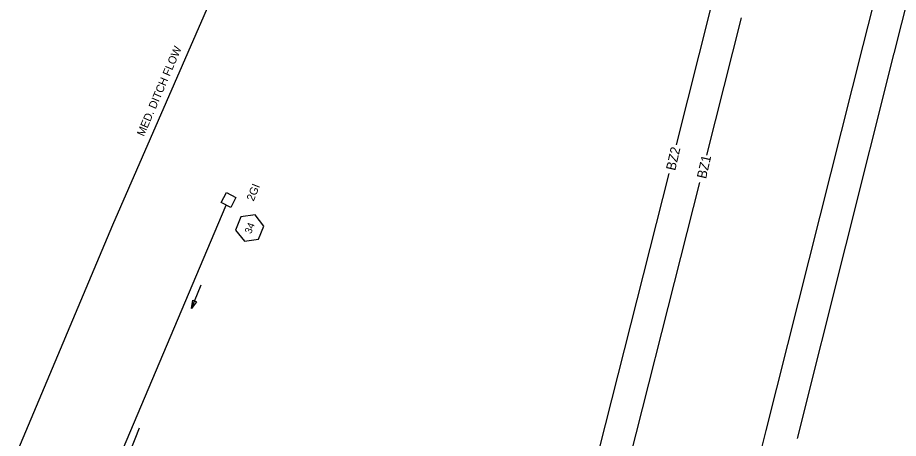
# Model space of a CAD drawing. Extents: x 2384780 to 2405432, y 547869 to 573706.
# Drawn here: x 2395526 to 2396076, y 556830 to 557093 of the extents above; entities that cross this region are included whole.
import ezdxf

# ---------------------------------------------------------------- set-up
doc = ezdxf.new("R2010")
doc.units = 0
for name, color, linetype in [('Old_Level_1', 7, 'Continuous'), ('Old_Level_19', 7, 'Continuous'), ('Old_Level_5', 7, 'Continuous'), ('Prop Buffer Zone 1', 7, 'Continuous'), ('Prop Buffer Zone 2', 7, 'Continuous'), ('Prop Drainage Box Number Symbol CELL', 7, 'Continuous')]:
    doc.layers.add(name, color=color, linetype=linetype)

msp = doc.modelspace()

# ---------------------------------------------------------------- linework, layer by layer
at = {"layer": 'Old_Level_1'}
msp.add_line((2395548.19, 556720.95), (2395656.03, 556976.14), dxfattribs=at)
msp.add_lwpolyline([(2395653.04, 556977.66), (2395656.25, 556983.91), (2395662.23, 556980.84), (2395659.01, 556974.61)], close=True, dxfattribs=at)
at = {"layer": 'Old_Level_19'}
for p, q in [((2395662.53, 557140.88), (2395585.14, 556963.62)), ((2395585.14, 556963.62), (2395525.88, 556822.72))]:
    msp.add_line(p, q, dxfattribs=at)
at = {"layer": 'Old_Level_5'}
for p, q in [((2395634.53, 556911.59), (2395640.45, 556926.24)), ((2395596.06, 556822.28), (2395601.98, 556836.92))]:
    msp.add_line(p, q, dxfattribs=at)
msp.add_lwpolyline([(2395637.56, 556915.75), (2395634.53, 556911.59), (2395635.24, 556916.69)], close=True, dxfattribs=at)
at = {"layer": 'Prop Buffer Zone 1'}
for points in [[(2396053.74, 557075.8), (2396072.88, 557151.29)], [(2395977.7, 557093.12), (2395955.97, 557007.32)], [(2395993.33, 556835.31), (2396053.76, 557075.86)], [(2395951.66, 556990.29), (2395896.08, 556770.75)], [(2395974.02, 556758.64), (2395993.32, 556835.29)]]:
    msp.add_lwpolyline(points, dxfattribs=at)
at = {"layer": 'Prop Buffer Zone 2'}
for points in [[(2396073.13, 557070.88), (2396092.36, 557146.72)], [(2395958.31, 557098.03), (2395936.99, 557013.83)], [(2396012.73, 556830.44), (2396073.16, 557070.99)], [(2395932.44, 556995.87), (2395876.69, 556775.65)]]:
    msp.add_lwpolyline(points, dxfattribs=at)
at = {"layer": 'Prop Drainage Box Number Symbol CELL'}
msp.add_lwpolyline([(2395674.15, 556970.11), (2395665.29, 556968.86), (2395661.94, 556960.56), (2395667.45, 556953.51), (2395676.31, 556954.76), (2395679.66, 556963.06)], close=True, dxfattribs=at)

# ---------------------------------------------------------------- texts
at = {"layer": 'Old_Level_19'}
msp.add_text('MED. DITCH FLOW', height=5, rotation=66.8194, dxfattribs=at).set_placement((2395604.7, 557018.69))
at = {"layer": 'Old_Level_5'}
msp.add_text('2GI', height=5, rotation=68.0001, dxfattribs=at).set_placement((2395673.24, 556978.19))
at = {"layer": 'Prop Buffer Zone 1'}
msp.add_text('BZ1', height=6, rotation=77.0359, dxfattribs=at).set_placement((2395955.71, 556992.2))
at = {"layer": 'Prop Buffer Zone 2'}
msp.add_text('BZ2', height=6, rotation=77.0359, dxfattribs=at).set_placement((2395936.46, 556997.31))
at = {"layer": 'Prop Drainage Box Number Symbol CELL'}
msp.add_text('34', height=4.5, rotation=68.0003, dxfattribs=at).set_placement((2395671.61, 556957.82))

doc.saveas('drawing.dxf')
